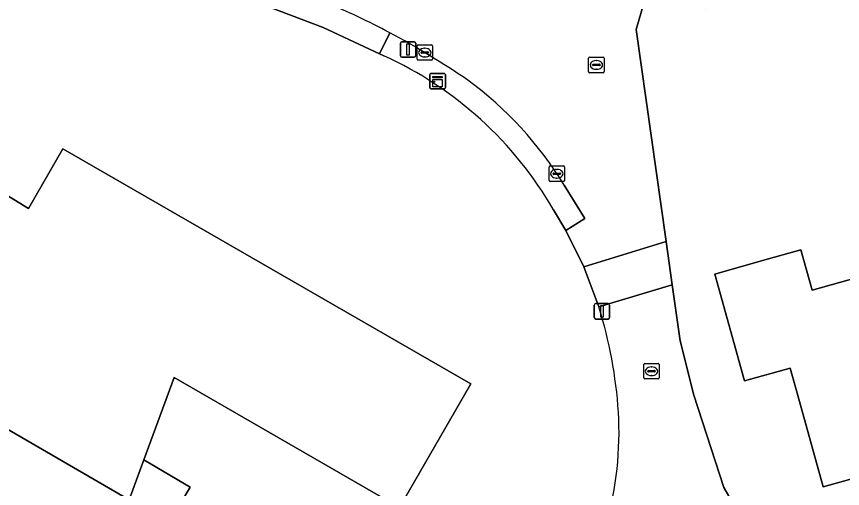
# Model space of a CAD drawing. Extents: x 162879 to 165540, y 384011 to 385181.
# Drawn here: x 164434.1 to 164487.3, y 384710.3 to 384740.8 of the extents above; entities that cross this region are included whole.
import ezdxf

# ---------------------------------------------------------------- set-up
doc = ezdxf.new("R2010")
doc.units = 0
for name, color, linetype in [('IMGEO_Erf', 7, 'Continuous'), ('IMGEO_Kast', 7, 'Continuous'), ('IMGEO_Kolk', 7, 'Continuous'), ('IMGEO_Lichtmast', 7, 'Continuous'), ('IMGEO_Muur', 7, 'Continuous'), ('IMGEO_Pand', 7, 'Continuous'), ('IMGEO_Rijbaan_lokaal_open', 7, 'Continuous'), ('IMGEO_Rioolput', 7, 'Continuous'), ('IMGEO_Voetpad_open', 7, 'Continuous')]:
    doc.layers.add(name, color=color, linetype=linetype)

msp = doc.modelspace()

# ---------------------------------------------------------------- linework, layer by layer
at = {"layer": 'IMGEO_Erf'}
for points in [[(164476.902, 384758.09), (164476.082, 384757.161), (164475.508, 384755.987), (164475.33, 384755.2), (164475.133, 384752.789), (164475.44, 384752.324), (164475.891, 384752.164), (164478.94, 384752.5), (164480.04, 384749.72), (164479.953, 384747.102), (164479.938, 384746.632), (164479.622, 384746.649), (164479.521, 384742.569), (164478.507, 384741.274), (164474.519, 384741.623), (164474.025, 384739.923), (164475.953, 384726.254), (164476.346, 384723.468), (164476.857, 384719.846), (164477.738, 384716.355), (164479.666, 384710.392), (164480.707, 384708.6)], [(164457.759, 384738.223), (164457.47, 384738.352), (164453.843, 384740.058), (164448.78, 384741.986), (164444.523, 384743.508), (164439.097, 384745.449), (164426.369, 384750), (164410.013, 384755.849), (164408.775, 384750), (164403.985, 384726.478), (164411.214, 384724.226), (164410.295, 384721.15), (164415.614, 384717.945), (164409.781, 384708.267), (164401.656, 384713.138), (164399.26, 384702.833), (164395, 384690.528), (164390.806, 384678.415), (164383.194, 384657.324), (164375.921, 384635.86), (164383.694, 384632.422)], [(164471.611, 384722.035), (164470.635, 384724.625), (164469.487, 384726.957), (164468.692, 384728.305)]]:
    msp.add_lwpolyline(points, dxfattribs=at)
for points in [[(164444.227, 384717.487), (164442.278, 384712.183), (164445.26, 384710.418), (164441.983, 384704.882), (164439.993, 384705.962), (164441.331, 384709.604), (164428.386, 384717.102), (164428.616, 384717.5), (164423.091, 384720.71), (164424.87, 384723.782), (164426.936, 384727.449), (164429.392, 384731.713), (164434.836, 384728.374), (164437.053, 384732.237), (164463.359, 384717.082), (164458.766, 384709.111)], [(164504.014, 384723.714), (164500.398, 384722.708), (164497.398, 384721.873), (164498.633, 384717.515), (164499.558, 384714.207), (164492.777, 384712.312), (164486.078, 384710.439), (164484.43, 384716.334), (164483.939, 384718.089), (164481.003, 384717.268), (164479.078, 384724.156), (164482.168, 384725.02), (164484.636, 384725.71), (164485.362, 384723.112), (164489.432, 384724.249), (164493.414, 384725.362), (164492.702, 384727.909), (164495.17, 384728.599), (164498.494, 384729.528), (164498.249, 384730.403), (164500, 384730.89), (164501.864, 384731.408)]]:
    msp.add_lwpolyline(points, close=True, dxfattribs=at)
for centre, radius, start, end in [((164447.689, 384716.137), 24.273, 30.0847, 65.4891), ((164443.573, 384713.295), 29.368, 3.8327, 17.3137), ((164450.685, 384713.999), 22.227, 325.6344, 3.2459)]:
    msp.add_arc(centre, radius, start, end, dxfattribs=at)
at = {"layer": 'IMGEO_Kast'}
for p, q in [((164460.716, 384736.168), (164460.716, 384737.009)), ((164460.716, 384737.009), (164460.716, 384736.168)), ((164460.791, 384737.093), (164461.632, 384737.093)), ((164461.632, 384737.093), (164460.791, 384737.093)), ((164461.716, 384737.018), (164461.716, 384736.177)), ((164461.716, 384736.177), (164461.716, 384737.018)), ((164461.641, 384736.093), (164460.8, 384736.093)), ((164460.8, 384736.093), (164461.641, 384736.093))]:
    msp.add_line(p, q, dxfattribs=at)
for points in [[(164460.911, 384736.883), (164461.511, 384736.883), (164461.511, 384736.798), (164460.911, 384736.798), (164460.911, 384736.883)], [(164460.911, 384736.708), (164461.511, 384736.708), (164461.511, 384736.219), (164460.911, 384736.219), (164460.911, 384736.708)]]:
    msp.add_lwpolyline(points, dxfattribs=at)
msp.add_circle((164460.995, 384736.557), 0.0377, dxfattribs=at)
for centre, start, end in [((164460.794, 384737.015), 92.4484, 184.2845), ((164460.794, 384737.015), 92.4484, 184.2845), ((164461.638, 384737.015), 2.4484, 94.2845), ((164461.638, 384737.015), 2.4484, 94.2845), ((164460.794, 384736.171), 182.4484, 274.2845), ((164460.794, 384736.171), 182.4484, 274.2845), ((164461.638, 384736.171), 272.4484, 4.2845), ((164461.638, 384736.171), 272.4484, 4.2845)]:
    msp.add_arc(centre, 0.0779, start, end, dxfattribs=at)
at = {"layer": 'IMGEO_Kolk'}
for p, q in [((164459.963, 384738.936), (164460.815, 384738.936)), ((164459.888, 384738.01), (164459.888, 384738.862)), ((164460.147, 384738.43), (164460.147, 384738.442)), ((164460.585, 384738.393), (164460.187, 384738.393)), ((164460.19, 384738.479), (164460.588, 384738.479)), ((164460.376, 384738.716), (164460.401, 384738.716)), ((164460.631, 384738.442), (164460.631, 384738.43)), ((164460.889, 384738.862), (164460.889, 384738.01)), ((164460.815, 384737.936), (164459.963, 384737.936)), ((164460.399, 384738.156), (164460.374, 384738.156)), ((164468.401, 384730.198), (164468.401, 384731.05)), ((164468.476, 384731.124), (164469.328, 384731.124)), ((164469.402, 384731.05), (164469.402, 384730.198)), ((164468.66, 384730.618), (164468.66, 384730.63)), ((164469.098, 384730.581), (164468.7, 384730.581)), ((164468.703, 384730.667), (164469.101, 384730.667)), ((164468.889, 384730.904), (164468.914, 384730.904)), ((164469.144, 384730.63), (164469.144, 384730.618)), ((164469.328, 384730.124), (164468.476, 384730.124)), ((164468.912, 384730.344), (164468.887, 384730.344)), ((164474.503, 384717.464), (164474.503, 384718.316)), ((164474.578, 384718.39), (164475.43, 384718.39)), ((164474.991, 384718.17), (164475.016, 384718.17)), ((164475.504, 384718.316), (164475.504, 384717.464)), ((164474.762, 384717.884), (164474.762, 384717.896)), ((164475.2, 384717.847), (164474.802, 384717.847)), ((164474.805, 384717.933), (164475.203, 384717.933)), ((164475.246, 384717.896), (164475.246, 384717.884)), ((164475.43, 384717.39), (164474.578, 384717.39)), ((164475.014, 384717.61), (164474.989, 384717.61))]:
    msp.add_line(p, q, dxfattribs=at)
for points in [[(164459.963, 384738.936), (164460.815, 384738.936)], [(164459.888, 384738.01), (164459.888, 384738.862)], [(164460.889, 384738.862), (164460.889, 384738.01)], [(164460.815, 384737.936), (164459.963, 384737.936)], [(164468.401, 384730.198), (164468.401, 384731.05)], [(164468.476, 384731.124), (164469.328, 384731.124)], [(164469.402, 384731.05), (164469.402, 384730.198)], [(164469.328, 384730.124), (164468.476, 384730.124)], [(164474.503, 384717.464), (164474.503, 384718.316)], [(164474.578, 384718.39), (164475.43, 384718.39)], [(164475.504, 384718.316), (164475.504, 384717.464)], [(164475.43, 384717.39), (164474.578, 384717.39)]]:
    msp.add_lwpolyline(points, dxfattribs=at)
for centre, radius, start, end in [((164459.965, 384738.86), 0.0765, 91.552, 178.448), ((164459.965, 384738.86), 0.0765, 91.552, 178.448), ((164460.813, 384738.86), 0.0765, 1.552, 88.448), ((164460.813, 384738.86), 0.0765, 1.552, 88.448), ((164460.187, 384738.439), 0.0403, 85.8775, 175.7526), ((164460.184, 384738.429), 0.0366, 178.938, 274.7102), ((164460.588, 384738.436), 0.043, 264.8664, 352.4533), ((164460.592, 384738.441), 0.0386, 1.7309, 96.639), ((164459.965, 384738.012), 0.0765, 181.552, 268.448), ((164459.965, 384738.012), 0.0765, 181.552, 268.448), ((164460.813, 384738.012), 0.0765, 271.552, 358.448), ((164460.813, 384738.012), 0.0765, 271.552, 358.448), ((164468.478, 384731.048), 0.0765, 91.552, 178.448), ((164468.478, 384731.048), 0.0765, 91.552, 178.448), ((164469.326, 384731.048), 0.0765, 1.552, 88.448), ((164469.326, 384731.048), 0.0765, 1.552, 88.448), ((164468.7, 384730.627), 0.0403, 85.8775, 175.7526), ((164468.697, 384730.617), 0.0366, 178.938, 274.7102), ((164469.101, 384730.624), 0.043, 264.8664, 352.4533), ((164469.105, 384730.629), 0.0386, 1.7309, 96.639), ((164468.478, 384730.2), 0.0765, 181.552, 268.448), ((164468.478, 384730.2), 0.0765, 181.552, 268.448), ((164469.326, 384730.2), 0.0765, 271.552, 358.448), ((164469.326, 384730.2), 0.0765, 271.552, 358.448), ((164474.58, 384718.314), 0.0765, 91.552, 178.448), ((164474.58, 384718.314), 0.0765, 91.552, 178.448), ((164475.428, 384718.314), 0.0765, 1.552, 88.448), ((164475.428, 384718.314), 0.0765, 1.552, 88.448), ((164474.802, 384717.893), 0.0403, 85.8775, 175.7526), ((164474.799, 384717.883), 0.0366, 178.938, 274.7102), ((164475.203, 384717.89), 0.043, 264.8664, 352.4533), ((164475.207, 384717.895), 0.0386, 1.7309, 96.639), ((164474.58, 384717.466), 0.0765, 181.552, 268.448), ((164474.58, 384717.466), 0.0765, 181.552, 268.448), ((164475.428, 384717.466), 0.0765, 271.552, 358.448), ((164475.428, 384717.466), 0.0765, 271.552, 358.448)]:
    msp.add_arc(centre, radius, start, end, dxfattribs=at)
for centre, major_axis, ratio, start_param, end_param in [((164460.375, 384738.436), (-0.387, 0.002), 0.722429, 4.712389, 7.853982), ((164460.4, 384738.436), (-0.39, 0.002), 0.717154, 1.570796, 4.712389), ((164468.888, 384730.624), (-0.387, 0.002), 0.722429, 4.712389, 7.853982), ((164468.913, 384730.624), (-0.39, 0.002), 0.717154, 1.570796, 4.712389), ((164474.99, 384717.89), (-0.387, 0.002), 0.722429, 4.712389, 7.853982), ((164475.015, 384717.89), (-0.39, 0.002), 0.717154, 1.570796, 4.712389)]:
    msp.add_ellipse(centre, major_axis=major_axis, ratio=ratio, start_param=start_param, end_param=end_param, dxfattribs=at)
at = {"layer": 'IMGEO_Lichtmast'}
for p, q in [((164458.817, 384738.234), (164458.817, 384739.034)), ((164458.817, 384739.034), (164458.817, 384738.234)), ((164458.917, 384739.134), (164459.707, 384739.134)), ((164459.707, 384739.134), (164458.917, 384739.134)), ((164459.807, 384739.034), (164459.807, 384738.234)), ((164459.807, 384738.234), (164459.807, 384739.034)), ((164459.707, 384738.134), (164458.917, 384738.134)), ((164458.917, 384738.134), (164459.707, 384738.134)), ((164471.312, 384721.357), (164471.312, 384722.157)), ((164471.312, 384722.157), (164471.312, 384721.357)), ((164471.412, 384722.257), (164472.202, 384722.257)), ((164472.202, 384722.257), (164471.412, 384722.257)), ((164472.302, 384722.157), (164472.302, 384721.357)), ((164472.302, 384721.357), (164472.302, 384722.157)), ((164472.202, 384721.257), (164471.412, 384721.257)), ((164471.412, 384721.257), (164472.202, 384721.257))]:
    msp.add_line(p, q, dxfattribs=at)
for points in [[(164459.237, 384739.009), (164459.387, 384739.009), (164459.387, 384738.259), (164459.237, 384738.259), (164459.237, 384739.009)], [(164471.732, 384722.132), (164471.882, 384722.132), (164471.882, 384721.382), (164471.732, 384721.382), (164471.732, 384722.132)]]:
    msp.add_lwpolyline(points, dxfattribs=at)
for centre, start, end in [((164458.917, 384739.034), 90, 180), ((164458.917, 384739.034), 90, 180), ((164459.707, 384739.034), 0, 90), ((164459.707, 384739.034), 360, 90), ((164458.917, 384738.234), 180, 270), ((164458.917, 384738.234), 180, 270), ((164459.707, 384738.234), 270, 0), ((164459.707, 384738.234), 270, 0), ((164471.412, 384722.157), 90, 180), ((164471.412, 384722.157), 90, 180), ((164472.202, 384722.157), 0, 90), ((164472.202, 384722.157), 360, 90), ((164471.412, 384721.357), 180, 270), ((164471.412, 384721.357), 180, 270), ((164472.202, 384721.357), 270, 0), ((164472.202, 384721.357), 270, 0)]:
    msp.add_arc(centre, 0.1, start, end, dxfattribs=at)
at = {"layer": 'IMGEO_Muur'}
for points in [[(164479.938, 384746.632), (164479.622, 384746.649), (164479.521, 384742.569), (164478.507, 384741.274), (164474.519, 384741.623), (164474.025, 384739.923), (164475.953, 384726.254)], [(164475.953, 384726.254), (164476.346, 384723.468)], [(164476.346, 384723.468), (164476.857, 384719.846)], [(164477.738, 384716.355), (164476.857, 384719.846)]]:
    msp.add_lwpolyline(points, dxfattribs=at)
at = {"layer": 'IMGEO_Pand'}
for points in [[(164437.053, 384732.237), (164434.836, 384728.374), (164429.392, 384731.713), (164426.936, 384727.449), (164424.87, 384723.782), (164423.091, 384720.71), (164428.616, 384717.5), (164428.386, 384717.102), (164441.331, 384709.604), (164442.278, 384712.183), (164444.227, 384717.487), (164458.766, 384709.111), (164463.359, 384717.082)], [(164489.432, 384724.249), (164485.362, 384723.112), (164484.636, 384725.71), (164482.168, 384725.02), (164479.078, 384724.156), (164481.003, 384717.268), (164483.939, 384718.089), (164484.43, 384716.334), (164486.078, 384710.439), (164492.777, 384712.312)], [(164442.278, 384712.183), (164441.331, 384709.604), (164439.993, 384705.962), (164441.983, 384704.882), (164445.26, 384710.418)]]:
    msp.add_lwpolyline(points, close=True, dxfattribs=at)
at = {"layer": 'IMGEO_Rijbaan_lokaal_open'}
for points in [[(164469.372, 384729.879), (164470.705, 384727.748), (164469.487, 384726.957), (164470.635, 384724.625), (164475.953, 384726.254), (164474.025, 384739.923), (164474.519, 384741.623), (164478.507, 384741.274), (164479.521, 384742.569), (164479.622, 384746.649), (164479.938, 384746.632), (164479.953, 384747.102), (164478.296, 384746.697), (164477.967, 384742.699), (164474.205, 384742.88), (164472.812, 384742.971), (164473.398, 384750), (164473.598, 384752.4), (164467.258, 384753.671)], [(164480.707, 384708.6), (164479.666, 384710.392), (164477.738, 384716.355), (164476.857, 384719.846), (164476.346, 384723.468), (164471.611, 384722.035)]]:
    msp.add_lwpolyline(points, dxfattribs=at)
msp.add_lwpolyline([(164475.953, 384726.254), (164470.635, 384724.625), (164471.611, 384722.035), (164476.346, 384723.468)], close=True, dxfattribs=at)
for centre, radius, start, end in [((164433.747, 384693.779), 52.005, 62.0401, 67.0817), ((164433.943, 384694.245), 51.501, 55.4388, 61.9892), ((164449.515, 384717.914), 23.183, 31.0717, 53.9476), ((164443.573, 384713.295), 29.368, 3.8327, 17.3137), ((164450.685, 384713.999), 22.227, 325.6344, 3.2459)]:
    msp.add_arc(centre, radius, start, end, dxfattribs=at)
at = {"layer": 'IMGEO_Rioolput'}
for p, q in [((164470.952, 384737.213), (164470.952, 384738.065)), ((164471.027, 384738.139), (164471.879, 384738.139)), ((164471.44, 384737.919), (164471.465, 384737.919)), ((164471.953, 384738.065), (164471.953, 384737.213)), ((164471.211, 384737.633), (164471.211, 384737.645)), ((164471.649, 384737.596), (164471.251, 384737.596)), ((164471.254, 384737.682), (164471.652, 384737.682)), ((164471.463, 384737.359), (164471.438, 384737.359)), ((164471.695, 384737.645), (164471.695, 384737.633)), ((164471.879, 384737.139), (164471.027, 384737.139))]:
    msp.add_line(p, q, dxfattribs=at)
for points in [[(164470.952, 384737.213), (164470.952, 384738.065)], [(164471.027, 384738.139), (164471.879, 384738.139)], [(164471.953, 384738.065), (164471.953, 384737.213)], [(164471.879, 384737.139), (164471.027, 384737.139)]]:
    msp.add_lwpolyline(points, dxfattribs=at)
for centre, radius, start, end in [((164471.029, 384738.063), 0.0765, 91.552, 178.448), ((164471.029, 384738.063), 0.0765, 91.552, 178.448), ((164471.877, 384738.063), 0.0765, 1.552, 88.448), ((164471.877, 384738.063), 0.0765, 1.552, 88.448), ((164471.251, 384737.642), 0.0403, 85.8775, 175.7526), ((164471.248, 384737.632), 0.0366, 178.938, 274.7102), ((164471.652, 384737.639), 0.043, 264.8664, 352.4533), ((164471.656, 384737.644), 0.0386, 1.7309, 96.639), ((164471.029, 384737.215), 0.0765, 181.552, 268.448), ((164471.029, 384737.215), 0.0765, 181.552, 268.448), ((164471.877, 384737.215), 0.0765, 271.552, 358.448), ((164471.877, 384737.215), 0.0765, 271.552, 358.448)]:
    msp.add_arc(centre, radius, start, end, dxfattribs=at)
for centre, major_axis, ratio, start_param, end_param in [((164471.439, 384737.639), (-0.387, 0.002), 0.722429, 4.712389, 7.853982), ((164471.464, 384737.639), (-0.39, 0.002), 0.717154, 1.570796, 4.712389)]:
    msp.add_ellipse(centre, major_axis=major_axis, ratio=ratio, start_param=start_param, end_param=end_param, dxfattribs=at)
at = {"layer": 'IMGEO_Voetpad_open'}
for points in [[(164453.999, 384741.678), (164449.3, 384743.369), (164448.78, 384741.986), (164453.843, 384740.058), (164457.47, 384738.352), (164458.13, 384739.713)], [(164458.13, 384739.713), (164457.47, 384738.352), (164457.759, 384738.223)], [(164468.692, 384728.305), (164469.487, 384726.957), (164470.705, 384727.748), (164469.372, 384729.879)]]:
    msp.add_lwpolyline(points, dxfattribs=at)
for centre, radius, start, end in [((164433.747, 384693.779), 52.005, 62.0401, 67.0817), ((164433.943, 384694.245), 51.501, 55.4388, 61.9892), ((164447.689, 384716.137), 24.273, 30.0847, 65.4891), ((164449.515, 384717.914), 23.183, 31.0717, 53.9476)]:
    msp.add_arc(centre, radius, start, end, dxfattribs=at)

doc.saveas('drawing.dxf')
